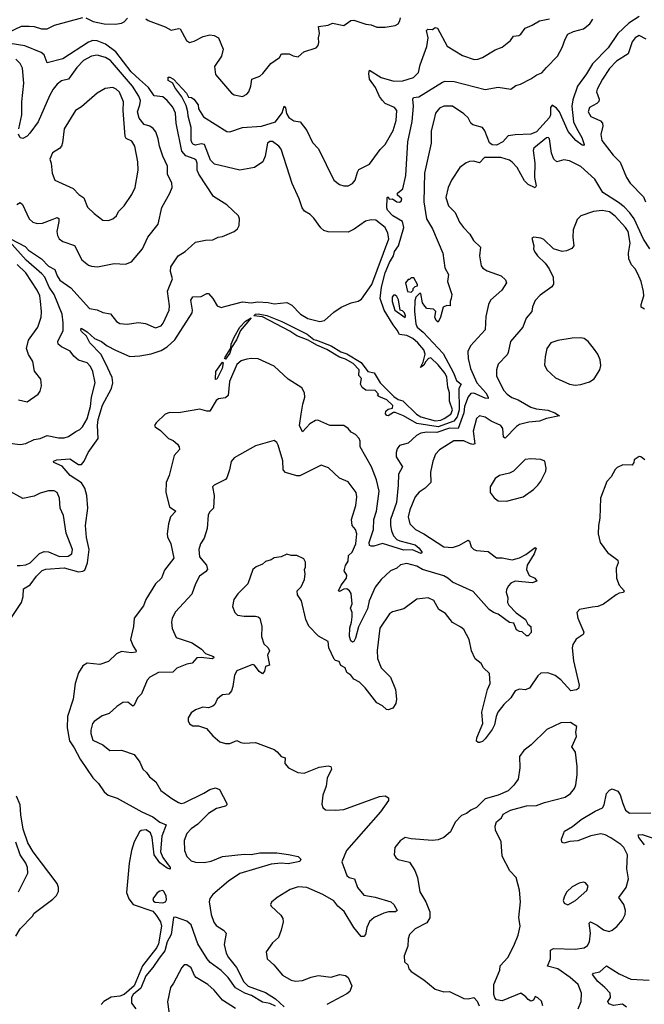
# Model space of a CAD drawing. Extents: x 2056909 to 2160450, y 827444 to 1016825.
# Tile 482 of 501: x 2137533 to 2141910, y 982416 to 989321. Entities that reach past the tile are written whole.
import ezdxf

# ---------------------------------------------------------------- set-up
doc = ezdxf.new("R2010")
doc.units = 0

msp = doc.modelspace()

# ---------------------------------------------------------------- linework, layer by layer
at = {"layer": '0CON10XD'}
for points in [[(2137455.9, 989234.1), (2137545, 989275.5), (2137600, 989275), (2137635, 989272.7), (2137685, 989256.5), (2137725, 989256.5), (2137776.2, 989283.8), (2137975, 989336.9)], [(2137995, 989333.6), (2138048.2, 989308.2), (2138125, 989291.9), (2138205, 989290), (2138245, 989296.5), (2138265, 989305.4), (2138287.2, 989332.8)], [(2138417.3, 989327.3), (2138432, 989315), (2138551.7, 989271.7), (2138595, 989248.8), (2138645, 989260.6), (2138658, 989258), (2138701.2, 989175), (2138721.7, 989161.7), (2138755, 989170.8), (2138817.6, 989202.4), (2138865, 989214.3), (2138895, 989210.8), (2138926, 989195), (2138957.5, 989115), (2138946, 989065), (2138897.3, 988992.7), (2138905, 988936.7), (2139016.7, 988805), (2139035, 988793.8), (2139095, 988783.8), (2139125, 988798.8), (2139139.2, 988815), (2139152.5, 988855), (2139158.8, 988905), (2139215, 988925.8), (2139237.5, 988945), (2139293.8, 989015), (2139353.8, 989055), (2139368.3, 989081.7), (2139421.9, 989081.9), (2139448.3, 989068.3), (2139485, 989060), (2139523.9, 989096.1), (2139610, 989125), (2139625, 989140), (2139629.5, 989160.5), (2139627.1, 989195), (2139634.3, 989225), (2139626.2, 989273.8), (2139695, 989283.5), (2139725, 989297.5), (2139805, 989280.6), (2139853.3, 989315), (2139875, 989318.1), (2139958.8, 989288.8), (2139995.6, 989285.6), (2140035, 989268.8), (2140095, 989268.8), (2140165, 989280), (2140185, 989291.2), (2140197.4, 989312.6), (2140200.6, 989335)], [(2140027.5, 987915), (2139995, 987918.2), (2139955, 987907.3), (2139877.6, 987852.4), (2139835, 987830.5), (2139695, 987832.9), (2139665, 987842.3), (2139642.7, 987862.7), (2139595, 987930.5), (2139568.5, 987955), (2139529, 987979), (2139511.4, 988001.4), (2139492, 988065), (2139442.4, 988172.4), (2139365, 988414.2), (2139347.9, 988435), (2139305, 988465.9), (2139285, 988468.2), (2139268.5, 988455), (2139253.1, 988365), (2139237.5, 988325), (2139177.5, 988285), (2139075, 988266.2), (2138898.8, 988308.8), (2138870, 988335), (2138826.8, 988446.8), (2138805, 988451.8), (2138765, 988441), (2138749.5, 988445), (2138740.9, 988455), (2138735.3, 988475), (2138735.4, 988565.4), (2138712.7, 988645), (2138711.8, 988675), (2138700, 988720), (2138669.7, 988779.7), (2138619.2, 988845), (2138606.7, 988875), (2138572.5, 988895), (2138572.5, 988917.5), (2138585, 988918), (2138610, 988905), (2138701.2, 988805), (2138715, 988777.5), (2138736.4, 988776.4), (2138752.5, 988765), (2138782.5, 988725), (2138786.7, 988695), (2138820.5, 988640.5), (2138985, 988538), (2139005, 988535.8), (2139095, 988564.4), (2139226.3, 988573.7), (2139325.4, 988604.6), (2139373, 988667), (2139385, 988713.8), (2139395, 988703.3), (2139403.1, 988663.1), (2139419.5, 988635), (2139455, 988611.1), (2139499.2, 988605), (2139543.9, 988543.9), (2139585, 988459.6), (2139626.5, 988415), (2139735, 988195.8), (2139775, 988164.4), (2139805, 988155.6), (2139835, 988155.6), (2139865, 988171.4), (2139884.2, 988195), (2139899.1, 988250.9), (2139910.4, 988269.6), (2139985, 988308), (2140059.6, 988410.4), (2140095, 988445.6), (2140149.3, 988545), (2140170, 988615), (2140174.6, 988685), (2140158.6, 988705), (2140095, 988733.6), (2140075.7, 988755.7), (2140053.4, 988783.4), (2140026.7, 988845), (2139983.8, 988905), (2139979.5, 988945), (2139985, 988966.2), (2140065.3, 988915.3), (2140155, 988889.4), (2140218.3, 988891.7), (2140292.5, 988915), (2140328.2, 988951.8), (2140338.5, 989005), (2140385.7, 989134.3), (2140394.6, 989194.6), (2140383.2, 989245), (2140393.8, 989255), (2140425, 989253.6), (2140445, 989265.5), (2140460.9, 989260.9), (2140527.5, 989135), (2140635, 989070.6), (2140716.8, 989043.2), (2140744.3, 989044.3), (2140775, 989056.7), (2140865, 989108.8), (2140915, 989129.4), (2140972.5, 989175), (2140994.5, 989205.5), (2141029.7, 989210.3), (2141045, 989218.8), (2141075, 989262), (2141125, 989282), (2141176.1, 989313.9), (2141245, 989326.7)], [(2141875, 989342.7), (2141801.9, 989298.1), (2141725.2, 989225), (2141656.5, 989125), (2141547.2, 989012.8), (2141505, 988941.9), (2141441.6, 988855), (2141409.6, 988760.4), (2141402.6, 988715), (2141413.1, 988605), (2141435, 988559.5), (2141471.8, 988495), (2141489.2, 988445), (2141485, 988438.8), (2141475, 988442.2), (2141430.5, 988475), (2141376.5, 988536.5), (2141315.8, 988675.8), (2141295, 988700.2), (2141265, 988721.2), (2141253.5, 988706.5), (2141251.5, 988655), (2141245.1, 988634.9), (2141155, 988535.6), (2141115, 988518.6), (2141006.1, 988513.9), (2140955, 988505.7), (2140918.6, 988465), (2140875, 988442.2), (2140845, 988443.2), (2140825, 988457.7), (2140792.3, 988542.3), (2140775.2, 988565.2), (2140708, 988585), (2140695, 988596.7), (2140675, 988633.3), (2140645, 988661.2), (2140565, 988714), (2140505, 988715.6), (2140475, 988701.9), (2140446.5, 988665), (2140435, 988613.3), (2140417.4, 988542.6), (2140415.6, 988455), (2140369.1, 988245), (2140364.7, 988044.7), (2140383.8, 987923.8), (2140425.6, 987855), (2140498.1, 987685), (2140512.1, 987582.1), (2140536.7, 987535), (2140530, 987485), (2140560, 987395), (2140557.5, 987365), (2140550, 987345), (2140550, 987315), (2140525, 987317.5), (2140500, 987305), (2140482.5, 987235), (2140465, 987200), (2140451.7, 987211.7), (2140441.2, 987235), (2140450, 987275), (2140431.7, 987291.7), (2140386.1, 987296.1), (2140371.2, 987311.2), (2140356.7, 987335), (2140345, 987400), (2140335, 987400), (2140310, 987375), (2140300.7, 987349.3), (2140298.8, 987275), (2140308.3, 987188.3), (2140317.5, 987165), (2140359.8, 987129.8), (2140499.7, 986979.7), (2140573.5, 986845), (2140595, 986790.8), (2140625.8, 986765), (2140610.8, 986735), (2140612.4, 986585), (2140597.7, 986535), (2140574.7, 986505), (2140465, 986465.7), (2140315, 986489), (2140222.4, 986542.4), (2140165, 986566.6), (2140152.6, 986567.4), (2140115, 986543.3), (2140105, 986545.8), (2140096.4, 986556.4), (2140097.9, 986575), (2140115, 986590.7), (2140145, 986598), (2140147.1, 986615), (2140105, 986655.3), (2140048.8, 986678.8), (2140040, 986685), (2140046.7, 986695), (2140025, 986721.4), (2139957.8, 986722.2), (2139932.1, 986742.1), (2139920.9, 986765), (2139927.5, 986805), (2139908.5, 986825), (2139912.2, 986865), (2139869.2, 986909.2), (2139815, 986941.6), (2139774.5, 986954.5), (2139685, 987009.4), (2139615, 987038), (2139553.7, 987073.7), (2139475, 987103.7), (2139426.2, 987136.2), (2139235, 987237.5), (2139173.6, 987243.6), (2139185.8, 987255), (2139205, 987259.1), (2139265, 987247.1), (2139369.5, 987205), (2139546.5, 987116.5), (2139595, 987078.5), (2139613.3, 987073.3), (2139715, 987034.1), (2139782.6, 986992.6), (2139825, 986977.6), (2139926.3, 986916.3), (2139973.5, 986853.5), (2140017.3, 986845), (2140057.9, 986775), (2140155, 986678.2), (2140185, 986658.2), (2140217.2, 986647.3), (2140312.7, 986555), (2140344.5, 986535), (2140445, 986508), (2140485, 986512.7), (2140508.5, 986525), (2140555, 986555.5), (2140565.8, 986585.7), (2140544.4, 986645), (2140543.9, 986705), (2140533.3, 986743.3), (2140525.4, 986814.6), (2140515, 986839.2), (2140465, 986901.4), (2140415, 986950.8), (2140396.7, 986945), (2140380, 986925), (2140365, 986897.5), (2140341.7, 986881.7), (2140360, 986920), (2140373.8, 986975), (2140365, 987006.2), (2140324, 987055), (2140288, 987085), (2140245, 987106), (2140193.6, 987113.6), (2140178.8, 987145), (2140150.5, 987180.5), (2140087, 987285), (2140059.7, 987365), (2140067.3, 987445), (2140093.8, 987545), (2140125, 987619.2), (2140152, 987665), (2140160, 987695), (2140187.1, 987735), (2140225.6, 987865), (2140215.4, 987905.4), (2140147.8, 987945), (2140110.6, 987985), (2140105, 988002.5), (2140107.5, 988075), (2140115, 988080), (2140122.7, 988062.7), (2140145.9, 988065.9), (2140175, 988042.9), (2140195, 988040.8), (2140205, 988048.8), (2140210.8, 988065), (2140181.1, 988091.1), (2140181.4, 988105), (2140217.1, 988135), (2140239.5, 988229.5), (2140252.2, 988465), (2140283.6, 988606.4), (2140292.8, 988715), (2140287.5, 988765), (2140293.3, 988775), (2140328.8, 988781.2), (2140495, 988884.3), (2140515, 988890.8), (2140578.3, 988888.3), (2140795, 988831.8), (2140885, 988848), (2140975, 988833.3), (2141009.3, 988860.7), (2141041.7, 988868.3), (2141114.4, 988905.6), (2141156.7, 988935), (2141192.5, 988947.5), (2141224.4, 988985.6), (2141300.8, 989065), (2141335, 989126.7), (2141354.3, 989185), (2141375, 989219.2), (2141415, 989238.5), (2141485, 989257.5), (2141527.8, 989292.2), (2141548.8, 989325)], [(2137467.1, 987785), (2137571.5, 987731.5), (2137594.7, 987704.7), (2137685, 987643.3), (2137735, 987592.7), (2137779, 987569), (2137795.8, 987525), (2137815, 987495.4), (2137891.9, 987441.9), (2138021.2, 987295), (2138075, 987287.5), (2138115, 987268), (2138167.9, 987257.9), (2138210, 987205), (2138235, 987190.8), (2138285, 987187.1), (2138365, 987198.6), (2138415, 987190), (2138485, 987159.2), (2138523.8, 987175), (2138538, 987192), (2138579.6, 987285), (2138582.9, 987315), (2138568, 987418), (2138603.5, 987505), (2138589.2, 987555), (2138592.4, 987587.6), (2138642.5, 987665), (2138692, 987695), (2138735, 987732.5), (2138765, 987760.8), (2138835, 987775.8), (2138885, 987778), (2138924.3, 987795.7), (2138955, 987800), (2139035, 987836.2), (2139058.8, 987855), (2139071.7, 987878.3), (2139073.3, 987925), (2139065.9, 987945.9), (2138985, 988023.3), (2138890.7, 988080.7), (2138788.6, 988238.6), (2138777.5, 988265), (2138775.4, 988315), (2138768.6, 988335), (2138755, 988346.5), (2138697.6, 988367.6), (2138669, 988399), (2138630, 988595), (2138624.2, 988665), (2138605, 988708.5), (2138565.8, 988755), (2138535, 988780), (2138475, 988786.4), (2138434.8, 988845), (2138372.5, 988902.5), (2138313.8, 988955), (2138206.1, 989096.1), (2138135, 989149.2), (2138075, 989173.2), (2138045, 989175.5), (2138015, 989164.8), (2137835, 989047.4), (2137725, 989018.8), (2137703.7, 989073.7), (2137682.3, 989092.3), (2137567.7, 989137.7), (2137465, 989155.4)], [(2141922, 989185), (2141875, 989210), (2141846.2, 989195), (2141824.5, 989165.5), (2141797.8, 989082.2), (2141715, 989029.5), (2141665, 988979.4), (2141616.2, 988905), (2141580, 988835), (2141575.5, 988815), (2141592.9, 988765), (2141591.7, 988748.3), (2141577, 988733), (2141525.6, 988705), (2141515.5, 988675), (2141535, 988643.1), (2141602.1, 988612.1), (2141618, 988595), (2141620, 988575), (2141605.6, 988515), (2141613.3, 988475), (2141691.2, 988371.2), (2141741.5, 988321.5), (2141786.4, 988215), (2141811.5, 988175), (2141905, 988078.5), (2141918.6, 988045)], [(2137525.6, 988555), (2137547.5, 988655), (2137548.2, 988745), (2137560.8, 988875), (2137552.4, 988982.4), (2137535, 989014.3), (2137504.4, 989045)], [(2137513.3, 988025), (2137535, 988040), (2137552.5, 988025), (2137599.4, 987925), (2137625, 987901.9), (2137655, 987892.2), (2137693.3, 987893.3), (2137759.9, 987920.1), (2137795, 987934.2), (2137806.6, 987926.6), (2137807.9, 987905), (2137793.5, 987835), (2137797.6, 987807.6), (2137809.2, 987785), (2137835.5, 987765.5), (2137916.6, 987736.6), (2137967.4, 987637.4), (2138015, 987600), (2138035, 987591.9), (2138078.3, 987588.3), (2138195, 987611.9), (2138275, 987607.5), (2138316.8, 987623.2), (2138394, 987715), (2138430.8, 987795), (2138502.4, 987887.6), (2138527.8, 988005), (2138585.4, 988104.6), (2138601.1, 988145), (2138598.3, 988178.3), (2138569.4, 988235), (2138569.5, 988295), (2138536.2, 988365), (2138512.2, 988435), (2138503.3, 988485), (2138485.6, 988535), (2138468.8, 988558.8), (2138445, 988574.4), (2138405, 988586.7), (2138370.5, 988630.5), (2138357.1, 988675), (2138375.3, 988725), (2138378.1, 988755), (2138367.1, 988785), (2138322.6, 988855), (2138170, 989035), (2138135, 989056.6), (2138075, 989072.5), (2138035, 989066.5), (2137980.6, 989035), (2137933.5, 988985), (2137875.4, 988904.6), (2137825, 988893.3), (2137795, 988870), (2137766.1, 988833.9), (2137741.9, 988788.1), (2137661.1, 988605), (2137604.4, 988525), (2137585, 988504.4), (2137555, 988488), (2137535, 988493.3), (2137525, 988517.5)], [(2138155, 987914), (2138185, 987924), (2138211.2, 987945), (2138224.6, 987975.4), (2138263.7, 988016.3), (2138318.1, 988095), (2138340.9, 988145), (2138362.9, 988265), (2138359.6, 988325), (2138339.1, 988435), (2138319.3, 988469.3), (2138278.5, 988488.5), (2138271.4, 988501.4), (2138258.1, 988685), (2138260.5, 988745), (2138232.6, 988812.6), (2138208.6, 988835), (2138185, 988846.4), (2138130.6, 988839.4), (2138075, 988807.1), (2137965, 988710), (2137924.3, 988685), (2137844.2, 988555), (2137833.4, 988456.6), (2137825.7, 988435), (2137811.3, 988418.7), (2137762.7, 988387.3), (2137744.3, 988344.3), (2137754, 988315), (2137760.8, 988245), (2137780, 988195), (2137906.9, 988136.9), (2137946.3, 988096.3), (2137982, 988072), (2138007.7, 988007.7), (2138055, 987961.2), (2138115, 987916.2), (2138155, 987914)], [(2141947.7, 987715), (2141905, 987781.1), (2141838.6, 987925), (2141807.7, 987967.7), (2141768, 988008), (2141729.5, 988039.5), (2141620, 988110), (2141562.8, 988202.8), (2141465, 988291.9), (2141385, 988331.2), (2141345, 988338.8), (2141296.4, 988323.6), (2141275, 988343.3), (2141260, 988385), (2141245.6, 988485.6), (2141236.1, 988496.1), (2141225, 988493.8), (2141135, 988421.2), (2141131.9, 988405), (2141142.9, 988315), (2141140, 988215), (2141152.9, 988157.1), (2141145, 988141.2), (2141095, 988164.4), (2141070.4, 988190.4), (2141019.6, 988285), (2140985, 988322.2), (2140965, 988335.5), (2140905.3, 988355.3), (2140790, 988355), (2140755, 988317.5), (2140715, 988330), (2140685, 988325.8), (2140662.6, 988317.4), (2140616.2, 988285), (2140559.2, 988195), (2140535, 988143.3), (2140519.4, 988075), (2140537.8, 988015), (2140585, 987969.2), (2140615, 987900.8), (2140643.1, 987865), (2140686.9, 987816.9), (2140713, 987773), (2140762.5, 987725), (2140755.6, 987665), (2140765.8, 987595), (2140777.6, 987577.6), (2140808.9, 987558.9), (2140906, 987525), (2140937.5, 987497.5), (2140943.8, 987475), (2140911.5, 987425), (2140832.5, 987355), (2140819.2, 987325), (2140799.7, 987240.3), (2140793.8, 987146.2), (2140692.5, 987035), (2140673.5, 986995), (2140674.7, 986944.7), (2140691.1, 986875), (2140737.4, 986775), (2140799.7, 986705), (2140816.8, 986675), (2140815.7, 986665), (2140795, 986668), (2140715, 986702.1), (2140695, 986700.7), (2140675, 986675.5), (2140651, 986609), (2140645.9, 986565), (2140606.4, 986453.6), (2140545, 986457.8), (2140455, 986425.5), (2140385, 986428.2), (2140345, 986421.1), (2140313.1, 986405), (2140255, 986350.6), (2140195, 986334), (2140178.3, 986311.7), (2140170, 986285), (2140171.5, 986255), (2140214.4, 986185), (2140186.9, 986135), (2140185.8, 986055.8), (2140174, 985935), (2140131.9, 985815), (2140130.9, 985775), (2140137.8, 985737.8), (2140151.9, 985701.9), (2140176.6, 985676.6), (2140196.2, 985666.2), (2140305, 985638.7), (2140332.9, 985615), (2140354.4, 985585), (2140345, 985577.5), (2140285, 985604.1), (2140225, 985601), (2140075, 985647.4), (2140015, 985630), (2139995, 985628.1), (2139983.6, 985633.6), (2139982.6, 985655), (2140012.4, 985745), (2140014.2, 985815), (2140032.7, 985875), (2140051.7, 986015), (2140033.8, 986095), (2139999.2, 986185), (2139918.7, 986325), (2139917.7, 986365), (2139910.6, 986385), (2139885, 986412.5), (2139855, 986429.2), (2139834.7, 986454.7), (2139805, 986474.4), (2139705, 986474.6), (2139622, 986512), (2139605, 986511.5), (2139565, 986488.2), (2139515, 986430), (2139493.5, 986475), (2139505.5, 986554.5), (2139516.4, 986625), (2139531.2, 986675), (2139527.5, 986705), (2139509.6, 986739.6), (2139415, 986801.4), (2139315, 986892), (2139205, 986942.5), (2139155, 986945.7), (2139125, 986940), (2139085, 986928), (2139055, 986902), (2139003.6, 986785), (2138993.3, 986685), (2138975, 986670.4), (2138925, 986661.2), (2138908.7, 986651.3), (2138865, 986576.9), (2138845, 986575.5), (2138795, 986590), (2138645, 986564.4), (2138585, 986566.2), (2138552.5, 986555), (2138488.1, 986495), (2138477.8, 986475), (2138481.4, 986465), (2138519.3, 986439.3), (2138574.6, 986385), (2138608.9, 986371.1), (2138638.9, 986345), (2138651.2, 986325), (2138653.5, 986306.5), (2138616, 986265), (2138579.3, 986125), (2138559.3, 986075), (2138556.4, 986005), (2138581.8, 985905), (2138626.5, 985875), (2138589.7, 985835), (2138575.3, 985785), (2138565.5, 985715.5), (2138568.8, 985695), (2138592.7, 985645), (2138611.8, 985545), (2138548.3, 985461.7), (2138525.4, 985404.6), (2138485, 985365.8), (2138416.8, 985255), (2138400, 985210), (2138335.5, 985125), (2138330, 985065), (2138309.3, 984975), (2138326.8, 984926.8), (2138348, 984895), (2138347.5, 984885)], [(2141910.9, 987290.9), (2141888.8, 987305), (2141887.5, 987325), (2141905.7, 987385), (2141905.6, 987415), (2141887.5, 987485), (2141865, 987540), (2141845.8, 987575), (2141821.3, 987601.3), (2141802.2, 987645), (2141798.5, 987685), (2141811.1, 987755), (2141797.5, 987835), (2141778.2, 987865), (2141705, 987942.7), (2141665, 987973.6), (2141615, 987982.3), (2141553.3, 987976.7), (2141464.2, 987945.8), (2141440.3, 987919.7), (2141412.4, 987847.6), (2141408.6, 987795), (2141415.8, 987734.2), (2141402.3, 987717.7), (2141365, 987700), (2141335, 987696), (2141273.5, 987713.5), (2141205, 987778.8), (2141185, 987789.2), (2141135, 987796.2), (2141121.7, 987788.3), (2141136.1, 987736.1), (2141133.8, 987715), (2141140, 987695), (2141161.2, 987665), (2141214.3, 987614.3), (2141242.5, 987575), (2141271.9, 987515), (2141274.3, 987465.7), (2141261.7, 987448.3), (2141179.8, 987390.2), (2141145, 987351.2), (2141126.4, 987306.4), (2141121.2, 987275), (2141083, 987227), (2141058.9, 987165), (2140972.2, 987065), (2140957.1, 986987.1), (2140949.2, 986970.8), (2140886.9, 986905), (2140873.3, 986865), (2140874.6, 986824.6), (2140924.2, 986724.2), (2140950, 986695), (2140982.2, 986672.2), (2141025, 986654.5), (2141115, 986603.3), (2141152.6, 986592.6), (2141235, 986582.3), (2141284, 986565), (2141316.2, 986543.8), (2141225, 986523.3), (2141175.3, 986504.7), (2141101.2, 986498.8), (2141035, 986481.5), (2141015, 986468.5), (2140935, 986387.5), (2140923.9, 986393.9), (2140917.9, 986455), (2140904.7, 986474.7), (2140836.6, 986506.6), (2140795, 986533.5), (2140755, 986542.5), (2140734.6, 986525.4), (2140710, 986435), (2140722.1, 986347.9), (2140708.6, 986341.4), (2140685, 986350), (2140645, 986368.1), (2140575, 986368.5), (2140475.7, 986305), (2140446.9, 986275), (2140427.8, 986225), (2140412.2, 986147.8), (2140414, 986075), (2140374, 986035), (2140331.4, 986008.6), (2140303.1, 985975), (2140266.7, 985885), (2140255.6, 985835), (2140265.8, 985785), (2140307.5, 985745), (2140365, 985714.5), (2140505, 985623.3), (2140565, 985619.4), (2140615, 985635.7), (2140675, 985672), (2140686, 985665), (2140697.5, 985625), (2140715, 985606), (2140735, 985598.6), (2140815, 985591.4), (2140875, 985547.8), (2140915, 985547.5), (2140985, 985532.1), (2141035, 985546.5), (2141078.8, 985571.2), (2141145, 985619.2), (2141151.2, 985615), (2141138, 985575), (2141090, 985495), (2141084.5, 985465), (2141102.3, 985422.3), (2141143.8, 985405), (2141156.4, 985383.6), (2141125, 985372.7), (2141005, 985384.4), (2140975, 985368.6), (2140958.9, 985351.1), (2140944.4, 985325), (2140942.4, 985307.6), (2140954.4, 985265.6), (2140950.4, 985235), (2140961.2, 985215), (2141012.2, 985162.2), (2141078, 985115), (2141092.7, 985082.7), (2141115.7, 985065), (2141117, 985023), (2141095, 985000), (2141085, 985000), (2141055, 985027.5), (2141035, 985030), (2141015, 985043.3), (2140995, 985090), (2140965, 985094.2), (2140885, 985152.7), (2140854.1, 985164.1), (2140823.1, 985185), (2140710.8, 985310.8), (2140566, 985376), (2140534.1, 985404.1), (2140505, 985420), (2140356.2, 985466.2), (2140315, 985489.2), (2140245, 985507.1), (2140202.3, 985497.7), (2140175, 985475.7), (2140132, 985455), (2140065, 985396), (2140025, 985340.8), (2139982.6, 985245), (2139969.6, 985190.4), (2139906.5, 985063.5), (2139885, 984983.3), (2139875, 984960), (2139865, 984956.2), (2139854.4, 984965), (2139844, 984995), (2139845.6, 985055.6), (2139859.1, 985095), (2139862.7, 985132.7), (2139861.8, 985165), (2139851.8, 985195), (2139862.9, 985225), (2139856.6, 985296.6), (2139845, 985316.7), (2139825, 985330.4), (2139805, 985327.8), (2139775, 985311.5), (2139766.2, 985315), (2139784.4, 985355.6), (2139823.3, 985405), (2139824.4, 985425), (2139806.9, 985455), (2139816.6, 985493.4), (2139835.5, 985525), (2139836, 985564), (2139863.1, 985586.9), (2139887.2, 985645), (2139895.5, 985715), (2139885, 985746.2), (2139862, 985775), (2139857.5, 985815), (2139888.6, 985915), (2139895.7, 985975.7), (2139890, 986005), (2139835, 986080), (2139773.3, 986105), (2139697.8, 986177.8), (2139645, 986196), (2139495, 986121.9), (2139475, 986122.5), (2139395.5, 986145.5), (2139380, 986165), (2139376.9, 986226.9), (2139345, 986337.5), (2139335, 986356.7), (2139315, 986370), (2139185, 986333.8), (2139035, 986248), (2139015, 986222.5), (2139003.3, 986163.3), (2138985, 986107.5), (2138975, 986096.2), (2138895, 986056.7), (2138883.3, 986045), (2138896, 985985), (2138891.4, 985895), (2138862.9, 985867.1), (2138853, 985847), (2138847, 985753), (2138825.4, 985684.6), (2138800.6, 985645), (2138788.6, 985605), (2138793.1, 985555), (2138841.9, 985495), (2138848.1, 985465), (2138835, 985448.6), (2138792.3, 985417.7), (2138764.4, 985365), (2138738.6, 985291.4), (2138625, 985168), (2138601.4, 985125), (2138595.8, 985095), (2138601.2, 985051.2), (2138628.7, 984988.7), (2138740.8, 984950.8), (2138805.9, 984905.9), (2138835, 984875.6), (2138890, 984855), (2138892.5, 984845), (2138881.7, 984838.3), (2138805, 984849.3)], [(2137415, 985036.7), (2137544.8, 985235), (2137556.6, 985275), (2137560.3, 985329.7), (2137605, 985357.5), (2137650.4, 985419.6), (2137691.2, 985458.8), (2137715, 985468.6), (2137845, 985477.2), (2137945, 985450), (2137975, 985453), (2137988.4, 985461.6), (2138008.1, 985511.9), (2138020.3, 985605), (2138000.2, 985689.8), (2137993.3, 985775), (2138010, 985895), (2138002.7, 985985), (2137989.7, 986035), (2137965, 986072.5), (2137886.7, 986125), (2137830.6, 986190.6), (2137772, 986215), (2137769.2, 986225), (2137792.5, 986235), (2137885, 986241.4), (2137945, 986201.1), (2137965, 986201.8), (2137983.9, 986226.1), (2138012.9, 986287.1), (2138083.3, 986385), (2138077.1, 986475), (2138083.5, 986516.5), (2138112.3, 986617.7), (2138175.8, 986735), (2138185.9, 986775), (2138181.7, 986811.7), (2138135, 986912.3), (2138100.5, 986975), (2138024.9, 987054.9), (2138001.2, 987101.2), (2137965.8, 987135), (2137960, 987145), (2137962.7, 987157.3), (2138005, 987131.2), (2138056.2, 987085), (2138105, 987063.7), (2138145, 987034.3), (2138205, 987002.6), (2138305, 986960), (2138375, 986963.8), (2138455, 986978.7), (2138525, 987001.8), (2138565, 987026.2), (2138619.7, 987075), (2138740.4, 987265), (2138744.7, 987285), (2138731.8, 987355), (2138745, 987378.6), (2138805, 987379.5), (2138845, 987400.5), (2138855, 987400), (2138887.1, 987365), (2138916.2, 987315), (2138945, 987303.3), (2138977.9, 987312.1), (2139095, 987343.2), (2139155, 987335.4), (2139202, 987342), (2139275, 987339.1), (2139315, 987328.2), (2139405, 987337.8), (2139439.3, 987319.3), (2139500.6, 987255), (2139552.9, 987225), (2139635, 987204.4), (2139669.4, 987210.6), (2139735, 987270), (2139785, 987305.7), (2139855, 987335.6), (2139905, 987348.1), (2139928, 987362), (2140001.3, 987465), (2140119, 987785), (2140111.8, 987825), (2140094.4, 987865), (2140027.5, 987915)], [(2137445, 986353.3), (2137535, 986342.5), (2137575, 986349.4), (2137635, 986378.1), (2137676.3, 986383.7), (2137725, 986405.6), (2137805, 986388.1), (2137845, 986388.6), (2137875, 986398), (2137925, 986434.2), (2137955, 986447.5), (2137972.5, 986465), (2138005, 986521.2), (2138028.9, 986608.9), (2138036, 986674), (2138062.5, 986775), (2138044.4, 986855), (2138028.6, 986888.6), (2138005, 986916), (2137945, 986932.5), (2137912.2, 986962.2), (2137887.2, 986997.2), (2137825.9, 987025.9), (2137802.9, 987045), (2137800.5, 987065), (2137837.4, 987142.6), (2137838, 987195), (2137831, 987255), (2137774.4, 987395), (2137739.7, 987445), (2137707.6, 987515), (2137688.6, 987538.6), (2137578.1, 987635), (2137458.1, 987768.1)], [(2137524.5, 986654.5), (2137585, 986641.2), (2137662, 986695), (2137675.8, 986715), (2137685.8, 986754.2), (2137679.7, 986799.7), (2137635.8, 986855.8), (2137624, 986925), (2137593.7, 986973.7), (2137580, 987015), (2137595.4, 987074.6), (2137658.9, 987165), (2137683.3, 987235), (2137686.4, 987273.6), (2137678.2, 987348.2), (2137673.6, 987385), (2137654.5, 987425), (2137576.5, 987545), (2137515, 987604.2)], [(2140275, 987410), (2140290, 987425), (2140290, 987435), (2140305, 987450), (2140320, 987455), (2140320, 987465), (2140295, 987510), (2140275, 987510), (2140265, 987500), (2140255, 987500), (2140237.5, 987475), (2140250, 987415), (2140275, 987410)], [(2140235, 987232.5), (2140237.5, 987245), (2140230, 987265), (2140215, 987280), (2140200, 987285), (2140186.4, 987356.4), (2140175, 987380), (2140165, 987390), (2140151.7, 987388.3), (2140144.1, 987375.9), (2140143.8, 987345), (2140162.5, 987285), (2140235, 987232.5)], [(2138975, 986940), (2138968.8, 986945), (2138972.5, 986955), (2139011.7, 987018.3), (2139015.7, 987045), (2139035, 987093.8), (2139074.6, 987165), (2139115, 987207.7), (2139155, 987230), (2139078.9, 987141.1), (2139051.2, 987075), (2139018, 987022), (2139005, 986983.1), (2138975, 986940)], [(2141425, 986758), (2141465, 986764), (2141525, 986782), (2141557.9, 986802.1), (2141598.6, 986865), (2141605.6, 986895), (2141601.9, 986935), (2141585.5, 986975.5), (2141555, 987018.8), (2141516.7, 987065), (2141487.5, 987085), (2141465, 987090), (2141405, 987087.8), (2141305, 987071.5), (2141255.7, 987054.3), (2141226, 987015), (2141214.2, 986955.8), (2141211.7, 986901.7), (2141226.7, 986865), (2141288.8, 986808.8), (2141385, 986766.2), (2141425, 986758)], [(2138905, 986797.5), (2138903.9, 986803.9), (2138907.1, 986855), (2138955, 986920), (2138959.2, 986915), (2138952, 986875), (2138915, 986800.8), (2138905, 986797.5)], [(2140945, 985944.2), (2141060, 985975), (2141134.3, 986025.7), (2141165, 986056.2), (2141186, 986085), (2141220, 986155), (2141223.3, 986175), (2141212.5, 986225), (2141185, 986236.2), (2141115, 986241.2), (2141075, 986236.7), (2140994.5, 986155.5), (2140965, 986140), (2140895, 986124), (2140865, 986103.3), (2140830, 986045), (2140830, 986005), (2140858.3, 985968.3), (2140885, 985946.7), (2140945, 985944.2)], [(2141913.8, 986233.8), (2141885, 986256.7), (2141875, 986257.5), (2141840, 986235), (2141837.5, 986215), (2141825, 986197.5), (2141760.7, 986199.3), (2141719.3, 986180.7), (2141705, 986167.5), (2141676.7, 986115), (2141646.4, 986083.6), (2141603.3, 985965), (2141598.8, 985825), (2141588.8, 985775), (2141586, 985715), (2141600, 985655), (2141651.2, 985585), (2141725, 985530), (2141727.7, 985512.3), (2141713.1, 985475), (2141715.7, 985405), (2141734.3, 985355), (2141769.4, 985315), (2141763.3, 985305), (2141735, 985300), (2141712.4, 985287.6), (2141625, 985221.2), (2141584.1, 985205.9), (2141545, 985200.8)], [(2137514.5, 985494.5), (2137535, 985493.1), (2137575, 985498.1), (2137605, 985512.2), (2137672.2, 985577.8), (2137705, 985590.9), (2137735, 985588.5), (2137812.7, 985557.3), (2137871.3, 985558.7), (2137898, 985575), (2137902.5, 985605), (2137859.3, 985719.3), (2137840, 985845), (2137815.6, 985895), (2137812.5, 985965), (2137795, 986006.2), (2137775, 986016.2), (2137735, 986016.2), (2137675, 986000.8), (2137635, 985978.8), (2137554.3, 985964.3), (2137469.4, 986009.4)], [(2141545, 985200.8), (2141455, 985185.8), (2141436.7, 985165), (2141444, 985125), (2141486.9, 985025), (2141480.5, 985009.5), (2141432.6, 984977.4), (2141410.2, 984939.8), (2141403.6, 984916.4), (2141414.7, 984824.7), (2141453.1, 984655), (2141449.5, 984630.5), (2141435, 984621.8), (2141395, 984615.7), (2141325, 984691.5), (2141285, 984722.7), (2141235, 984740), (2141185, 984739.2), (2141165, 984720), (2141105, 984634.3), (2141075, 984621.9), (2141034.3, 984625.7), (2141004.5, 984615.5), (2140974.6, 984565.4), (2140925, 984518.1), (2140884.5, 984465), (2140871.8, 984435), (2140861.2, 984375), (2140845, 984344), (2140795, 984278.8), (2140775, 984260), (2140755, 984253.3), (2140745, 984253.3), (2140735, 984262.5), (2140735.7, 984285), (2140777.5, 984385), (2140772.5, 984465), (2140811.4, 984625), (2140830.8, 984665), (2140826.2, 984735), (2140782.5, 984775), (2140766.4, 984806.4), (2140725, 984840), (2140700, 984895), (2140683.3, 984975), (2140644.1, 985044.1), (2140625, 985061.2), (2140565, 985093.8), (2140517.6, 985157.6), (2140469.2, 985185), (2140435, 985247.1), (2140395, 985266.9), (2140315, 985257.1), (2140225, 985189.4), (2140145, 985169.5), (2140124.3, 985155), (2140056.5, 985055), (2140036.8, 984896.8), (2140040.8, 984840.8), (2140066.9, 984775), (2140131.1, 984711.1), (2140166.5, 984625), (2140173.3, 984555), (2140167.8, 984525), (2140146.6, 984493.4), (2140115, 984480.2), (2140103.1, 984483.1), (2140075, 984508.2), (2140035, 984531.4), (2139953.6, 984635), (2139914.6, 984674.6), (2139875, 984695.6), (2139854.4, 984725), (2139825, 984742.2), (2139812.5, 984775), (2139783, 984793), (2139770.6, 984820.6), (2139746.9, 984826.9), (2139736.9, 984836.9), (2139698, 984915), (2139695, 984960), (2139627.7, 984997.7), (2139557.9, 985067.9), (2139537.1, 985115), (2139508.1, 985245), (2139478.7, 985288.7), (2139477.1, 985315), (2139505.8, 985345), (2139529.2, 985395), (2139533.8, 985435), (2139528.8, 985465), (2139535, 985482.5), (2139535.8, 985515.8), (2139525, 985540), (2139475, 985563.3), (2139435, 985563.3), (2139405, 985573.3), (2139365.8, 985554.2), (2139315, 985546.7), (2139295, 985533.3), (2139255, 985521.2), (2139235, 985503.8), (2139190, 985485), (2139166.7, 985465), (2139131.9, 985365), (2139062.5, 985295), (2139034.5, 985255.5), (2139024.2, 985205), (2139041.2, 985165), (2139060, 985145), (2139105, 985137.1), (2139185, 985138.9), (2139204.5, 985134.5), (2139215.7, 985125), (2139230, 985065), (2139227.1, 984995), (2139243.3, 984945), (2139274.4, 984915), (2139282.9, 984895), (2139269.2, 984865), (2139283.3, 984795), (2139255, 984786), (2139247.4, 984752.6), (2139235, 984733.3), (2139210.6, 984750.6), (2139178.8, 984795), (2139165, 984800), (2139055, 984754), (2139038.6, 984725), (2139026.9, 984645), (2139016.9, 984615), (2138998.2, 984591.8), (2138955, 984586), (2138935, 984573.3), (2138916.7, 984555), (2138900.5, 984519.5), (2138885, 984506.2), (2138855, 984496), (2138815, 984500), (2138765, 984481.2), (2138735, 984460), (2138713.8, 984425), (2138713.9, 984403.9), (2138723.6, 984383.6), (2138745, 984370), (2138785, 984370), (2138840.9, 984350.9), (2138885, 984300), (2138935, 984256.2), (2138975, 984246), (2139005, 984245.8), (2139055, 984265.8), (2139081.7, 984251.7), (2139105, 984248.1), (2139185, 984253.3), (2139315, 984202.5), (2139337.6, 984187.6), (2139365, 984153.8), (2139393.3, 984145), (2139391.2, 984105), (2139416.2, 984075), (2139481.2, 984041.2), (2139526.4, 984036.4), (2139630.3, 984079.7), (2139695, 984088.8), (2139713.6, 984083.6), (2139718.8, 984065), (2139687.7, 984002.3), (2139680, 983945), (2139657.3, 983882.7), (2139650.5, 983820.5), (2139656.4, 983796.4), (2139675, 983780), (2139745, 983776.7), (2139805, 983782.5), (2140055, 983874.2), (2140095, 983877.5), (2140117.5, 983865), (2140116.2, 983845), (2140060.6, 983765), (2139821.9, 983495), (2139790, 983415), (2139825, 983319.2), (2139841.2, 983305), (2139880, 983295), (2139901.1, 983235), (2139945, 983181.4), (2140025, 983168.1), (2140133.8, 983135), (2140154.3, 983115), (2140178.8, 983075), (2140165.5, 983064.5), (2140116.3, 983063.7), (2140083.8, 983056.2), (2140018, 983025), (2139983.3, 982996.7), (2139964.3, 982955), (2139955.8, 982905), (2139945, 982892), (2139925, 982892), (2139873.5, 982955), (2139806.4, 983066.4), (2139763.3, 983105), (2139735, 983142.5), (2139656.7, 983186.7), (2139545, 983235.6), (2139485, 983240.8), (2139428.3, 983221.7), (2139336.7, 983165), (2139297, 983133), (2139290, 983115), (2139293.9, 983103.9), (2139361.7, 983041.7), (2139377.3, 983017.3), (2139380, 982995), (2139366.2, 982935), (2139346, 982885), (2139303.2, 982846.8), (2139259.2, 982785), (2139266, 982735), (2139313.2, 982693.2), (2139375, 982620), (2139435, 982585.7), (2139465, 982579.4), (2139515, 982582.5), (2139575, 982605.6), (2139625, 982618.1), (2139715, 982607.5), (2139775, 982625.7), (2139815, 982617.1), (2139835, 982603.8), (2139860, 982545), (2139846, 982505), (2139825, 982488.6), (2139685, 982414.4)], [(2138347.5, 984885), (2138315, 984880.8), (2138245, 984891.3), (2138211.5, 984875), (2138155, 984820.8), (2138095, 984800), (2138005, 984808.4), (2137975, 984790), (2137945, 984740.6), (2137921.9, 984665), (2137906.2, 984555), (2137867.4, 984435), (2137865.8, 984354.2), (2137881.6, 984265), (2137915.5, 984215), (2137955.7, 984135), (2138044.3, 984004.3), (2138084.6, 983964.6), (2138125.4, 983905.4), (2138153.7, 983883.7), (2138215, 983861.4), (2138389.4, 983765), (2138465, 983731.9), (2138515, 983692.8), (2138559.2, 983675), (2138528.2, 983595), (2138519.5, 983485), (2138534.6, 983444.6), (2138586.9, 983375), (2138586.7, 983365), (2138565, 983370), (2138515, 983408.2), (2138474.7, 983465), (2138461.4, 983585), (2138448.9, 983618.9), (2138419, 983639), (2138385, 983636), (2138373.3, 983625), (2138334.6, 983555), (2138315.4, 983495), (2138299.1, 983405), (2138281.2, 983201.2), (2138296.9, 983155), (2138327.5, 983115), (2138465, 983068.5), (2138490.1, 983040.1), (2138518.6, 982995), (2138526.7, 982965), (2138505, 982840.5), (2138494, 982815), (2138393.7, 982686.3), (2138335.3, 982545), (2138264.3, 982485), (2138235, 982472.3), (2138173.5, 982466.5), (2138121.3, 982435), (2138103.6, 982415)], [(2138805, 984849.3), (2138774.7, 984845.3), (2138741.8, 984808.2), (2138705, 984801.8), (2138635, 984774.5), (2138605, 984746.4), (2138505, 984742.9), (2138445, 984710), (2138425, 984690), (2138387, 984593), (2138358, 984565), (2138335, 984512.9), (2138325, 984507.5), (2138290, 984535), (2138255, 984533.3), (2138214.2, 984505.8), (2138160, 984455), (2138111.7, 984438.3), (2138055, 984400), (2138043.8, 984385), (2138031.7, 984338.3), (2138030, 984315), (2138045, 984267.5), (2138115, 984236.2), (2138165, 984196.7), (2138245, 984197.5), (2138335, 984168.8), (2138374, 984115), (2138395.9, 984065.9), (2138421.7, 984041.7), (2138441.7, 984011.7), (2138486.8, 983976.8), (2138521.2, 983915), (2138599.4, 983859.4), (2138645, 983830.6), (2138665, 983825.5), (2138685, 983829.6), (2138823.6, 983896.4), (2138865, 983923.5), (2138905, 983933.1), (2138932.4, 983922.4), (2138984.3, 983825), (2138984.3, 983815), (2138973.8, 983805), (2138911.2, 983788.8), (2138855, 983754.5), (2138781.2, 983678.8), (2138735, 983647.5), (2138705, 983613.8), (2138685.8, 983565), (2138688.6, 983495), (2138705, 983452), (2138735, 983423.3), (2138765, 983412.5), (2138825, 983409.5), (2138875, 983420), (2138955, 983452.9), (2139105, 983469.1), (2139153.9, 983466.1), (2139215, 983478.7), (2139335, 983478.2), (2139416.4, 983466.4), (2139483.6, 983453.6), (2139502.5, 983435), (2139495, 983417.5), (2139415, 983402.2), (2139365, 983405.5), (2139295, 983400), (2139075.8, 983334.2), (2138995, 983280.5), (2138885, 983185.6), (2138865, 983158.8), (2138860, 983135), (2138874, 983045), (2138892.3, 982992.3), (2138909.1, 982969.1), (2138962, 982935), (2138979.2, 982915), (2138965.5, 982835), (2138978.9, 982775), (2138994.8, 982744.8), (2139053.1, 982673.1), (2139104.2, 982574.2), (2139133.9, 982543.9), (2139255, 982498.9), (2139324.8, 982454.8), (2139385, 982397.5)], [(2141199.2, 982405), (2141188.7, 982438.7), (2141165, 982462.5), (2141145, 982470), (2141133.3, 982445), (2141115, 982438.8), (2141095, 982448.8), (2141078.9, 982468.9), (2141045, 982494.2), (2140915, 982440), (2140875, 982446.7), (2140862.3, 982462.3), (2140856.2, 982485), (2140856, 982555), (2140898, 982655), (2140900.8, 982685), (2140954.3, 982745), (2140995, 982826.2), (2141025, 982900), (2141040, 982965), (2141030, 983025), (2141041.4, 983135), (2141035.6, 983215.6), (2141012, 983305), (2140968.3, 983351.7), (2140914.2, 983455), (2140907.5, 983555), (2140866.6, 983636.6), (2140864, 983665), (2140874.2, 983695.8), (2140910, 983725), (2140921.4, 983748.6), (2140972.7, 983777.3), (2141085, 983808.8), (2141155, 983810), (2141209.5, 983830.5), (2141355, 983868), (2141392, 983895), (2141420.3, 983929.7), (2141430.6, 983955), (2141439.4, 984025), (2141439.4, 984085), (2141426.9, 984185), (2141402.5, 984222.5), (2141434, 984295), (2141430, 984325), (2141437.5, 984365), (2141391.7, 984391.7), (2141325, 984390), (2141225.9, 984344.1), (2141116.2, 984235), (2141066.2, 984195), (2141036.2, 984155), (2141038.6, 984075), (2141025.5, 983994.5), (2140996.7, 983953.3), (2140955, 983914), (2140885, 983884), (2140795, 983856.7), (2140735, 983796.7), (2140695, 983776.7), (2140665, 983753.3), (2140629.5, 983740.5), (2140585, 983693.3), (2140551.2, 983625), (2140505, 983585.8), (2140465, 983568.6), (2140425, 983565.7), (2140275, 983576.7), (2140235, 983586.7), (2140198.3, 983561.7), (2140162, 983515), (2140156.2, 983465), (2140168.8, 983445), (2140185, 983432), (2140265, 983413.3), (2140302, 983355), (2140320, 983305), (2140335.8, 983205), (2140378.5, 983135), (2140406.1, 983065), (2140407, 983023), (2140385, 982987.5), (2140304.7, 982945.3), (2140264.2, 982905), (2140254.4, 982875.6), (2140252.9, 982825), (2140227.1, 982755), (2140228.6, 982715), (2140252.2, 982692.2), (2140260, 982665), (2140275.4, 982645.4), (2140365, 982587.8), (2140445, 982521.5), (2140505, 982504.5), (2140545, 982505.7), (2140645, 982456), (2140675, 982454), (2140715, 982463.3), (2140737.6, 982437.6), (2140752.5, 982405)], [(2141446.7, 982385), (2141466.7, 982435), (2141470.5, 982495), (2141446.4, 982555), (2141390.6, 982605), (2141305, 982663.8), (2141232.5, 982682.5), (2141252.5, 982735), (2141252.5, 982795), (2141273.1, 982806.9), (2141425, 982802.1), (2141488.6, 982811.4), (2141512, 982828), (2141525.5, 982855), (2141534, 982915), (2141524.7, 982985), (2141532, 982995), (2141580.1, 982970.1), (2141625, 982937.5), (2141663.2, 982926.8), (2141685, 982935.7), (2141718.1, 982961.9), (2141757.5, 983007.5), (2141776.9, 983045), (2141779.4, 983075), (2141766.7, 983115), (2141731.8, 983165), (2141783.3, 983235), (2141799.4, 983295), (2141787.1, 983367.1), (2141791.2, 983465), (2141766.5, 983515), (2141746, 983536), (2141675, 983584.7), (2141635, 983604.7), (2141605, 983611.8), (2141535, 983598.8), (2141445, 983562.9), (2141388, 983558), (2141346.4, 983546.4), (2141332.9, 983552.9), (2141330.8, 983575), (2141350.5, 983629.5), (2141406.7, 983663.3), (2141467.8, 983712.2), (2141565, 983771.1), (2141618, 983795), (2141628.1, 983815), (2141644.2, 983895), (2141665, 983918.8), (2141685, 983926.7), (2141725, 983911.2), (2141741.4, 983885), (2141758.5, 983825), (2141777.4, 983777.4), (2141805.7, 983755.7), (2141955, 983759.4)], [(2137505, 982893.8), (2137535.6, 982945), (2137622, 983035), (2137635, 983056.2), (2137765, 983154), (2137789.8, 983180.2), (2137803.4, 983206.6), (2137804.7, 983235), (2137795, 983263.8), (2137626.7, 983485), (2137588.8, 983548.8), (2137557.4, 983645), (2137539.6, 983745), (2137536, 983816), (2137510.6, 983875)], [(2141912.6, 983535), (2141872, 983585), (2141868, 983605), (2141895, 983607.7), (2141965, 983583.6)], [(2137524.3, 983205), (2137590, 983335), (2137587.8, 983375), (2137576.7, 983405), (2137535.5, 983465.5), (2137505, 983553.8)], [(2141375, 983113.3), (2141426.7, 983145), (2141506.7, 983215), (2141516.7, 983245), (2141498.8, 983268.8), (2141485, 983273.8), (2141452.5, 983265), (2141405, 983240), (2141368, 983205), (2141350, 983175), (2141341.2, 983145), (2141347.5, 983125), (2141375, 983113.3)], [(2138535, 983128.6), (2138555, 983133.8), (2138560.5, 983149.5), (2138558.1, 983175), (2138545.8, 983205), (2138535, 983213.3), (2138515, 983210), (2138495, 983198), (2138465.7, 983155), (2138469.3, 983139.3), (2138481.7, 983131.7), (2138535, 983128.6)], [(2139325, 982403.2), (2139285, 982420.7), (2139235, 982430), (2139157, 982477), (2139109.5, 982495), (2139045, 982531.5), (2138993, 982605), (2138945, 982652.3), (2138868.6, 982708.6), (2138845.7, 982735.7), (2138781.3, 982841.3), (2138735, 982972.5), (2138705, 982999.5), (2138625, 983027.1), (2138610, 983025), (2138593.5, 982905), (2138565.8, 982855), (2138549.4, 982790.6), (2138510.5, 982740.5), (2138466.7, 982673.3), (2138417.4, 982615), (2138381.2, 982528.8), (2138328.5, 982485), (2138316.4, 982465), (2138316.9, 982425), (2138347.5, 982385)], [(2139046.1, 982386.1), (2138955, 982444.3), (2138895, 982515.8), (2138851.2, 982555), (2138769.2, 982605), (2138757.6, 982617.6), (2138735, 982671.2), (2138705, 982693.8), (2138685, 982693.8), (2138668, 982675), (2138610.8, 982565), (2138588.9, 982535), (2138567.6, 982432.4), (2138584.5, 982315)], [(2141785.6, 982395), (2141756.5, 982416.5), (2141695, 982408.2), (2141660.6, 982420.6), (2141655.4, 982435), (2141673.1, 982465), (2141670.9, 982495), (2141634.4, 982535), (2141583.9, 982575), (2141547.5, 982625), (2141553.3, 982635), (2141599.2, 982645), (2141645, 982686), (2141735, 982628.7), (2141815, 982593.3), (2141944.4, 982585.6)]]:
    msp.add_lwpolyline(points, dxfattribs=at)

doc.saveas('drawing.dxf')
